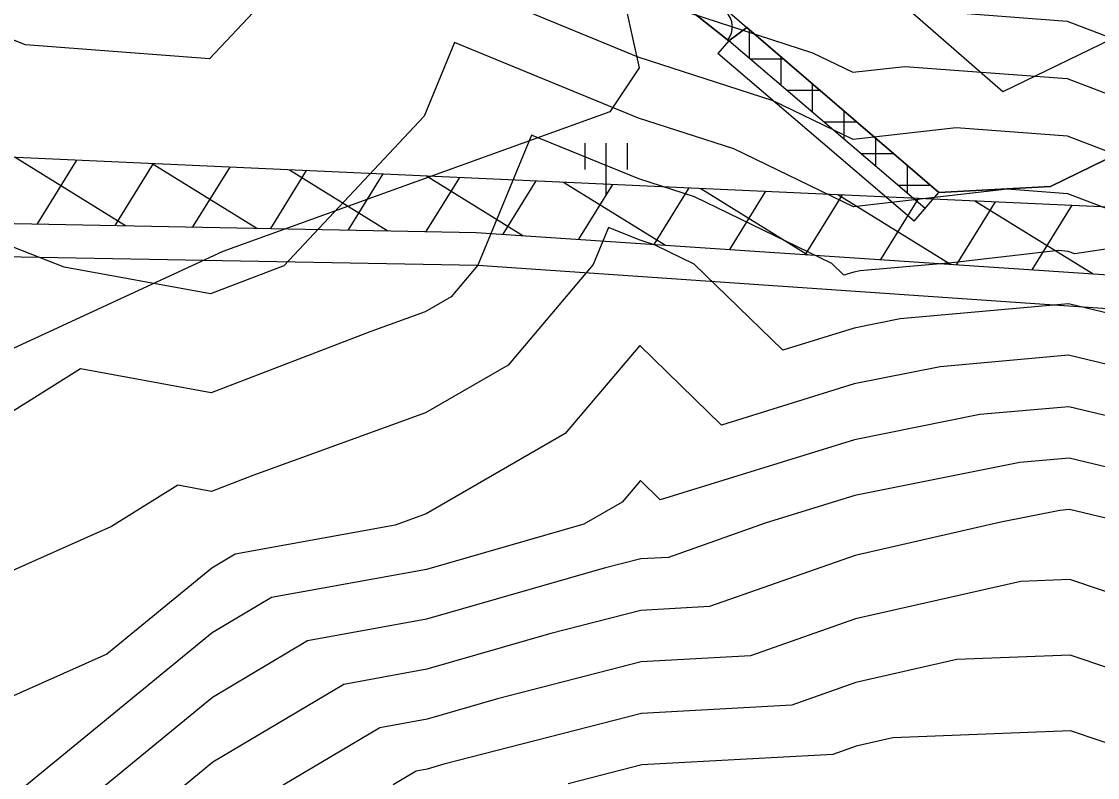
# Model space of a CAD drawing. Extents: x 42655 to 43811, y -141820 to -141156.
# Drawn here: x 43576.76 to 43602.29, y -141374.17 to -141356.23 of the extents above; entities that cross this region are included whole.
import ezdxf

# ---------------------------------------------------------------- set-up
doc = ezdxf.new("R2010")
doc.units = 0
for name, color, linetype in [('D-STR', 7, 'Continuous'), ('ZE_HICN', 7, 'Continuous'), ('ZE_LWCN', 7, 'Continuous'), ('地形', 7, 'Continuous'), ('現況水路ﾊｯﾁ', 7, 'Continuous')]:
    doc.layers.add(name, color=color, linetype=linetype)

msp = doc.modelspace()

# ---------------------------------------------------------------- linework, layer by layer
at = {"layer": 'D-STR'}
for p, q in [((43576.613, -141359.451), (43579.232, -141361.074)), ((43578.07, -141359.518), (43577.132, -141361.033)), ((43579.887, -141359.6), (43578.977, -141361.069)), ((43579.866, -141359.599), (43582.344, -141361.134)), ((43581.703, -141359.683), (43580.822, -141361.105)), ((43583.519, -141359.765), (43582.667, -141361.141)), ((43583.119, -141359.747), (43585.457, -141361.195)), ((43585.335, -141359.848), (43584.512, -141361.176)), ((43587.152, -141359.93), (43586.358, -141361.212)), ((43586.373, -141359.895), (43588.658, -141361.31)), ((43588.968, -141360.013), (43588.184, -141361.278)), ((43589.626, -141360.042), (43592.04, -141361.537)), ((43590.784, -141360.095), (43589.977, -141361.399)), ((43592.6, -141360.177), (43591.769, -141361.519)), ((43592.88, -141360.19), (43595.422, -141361.765)), ((43594.417, -141360.26), (43593.562, -141361.64)), ((43596.233, -141360.342), (43595.355, -141361.76)), ((43596.133, -141360.338), (43598.805, -141361.993)), ((43598.049, -141360.425), (43597.147, -141361.881)), ((43599.865, -141360.507), (43598.94, -141362.002)), ((43599.386, -141360.486), (43602.187, -141362.22)), ((43601.682, -141360.59), (43600.733, -141362.122))]:
    msp.add_line(p, q, dxfattribs=at)
for points in [[(43562.858, -141358.827), (43587.61, -141359.951), (43607.59, -141360.858), (43627.56, -141361.978), (43647.528, -141363.127)], [(43564.823, -141360.794), (43587.552, -141361.236), (43607.512, -141362.578), (43627.482, -141363.686), (43647.428, -141365.33)], [(43565.486, -141361.609), (43587.592, -141362.011), (43607.475, -141363.378), (43627.446, -141364.485), (43647.39, -141366.13)]]:
    msp.add_lwpolyline(points, dxfattribs=at)
at = {"layer": 'ZE_HICN'}
for points in [[(43621.8, -141362.031), (43616.864, -141362.331), (43615.341, -141361.879), (43611.77, -141361), (43611.134, -141361.129), (43606.677, -141360.09), (43602.61, -141360.707), (43601.59, -141360.318), (43600.151, -141360.209), (43596.503, -141360.627), (43593.662, -141359.253), (43591.405, -141358.521), (43587.036, -141356.731), (43586.317, -141358.476), (43582.983, -141362.032), (43581.249, -141362.697), (43577.771, -141362.057), (43576.155, -141361.424)], [(43621.997, -141371.824), (43619.864, -141371.6), (43616.903, -141370.444), (43615.324, -141369.95), (43611.809, -141369.174), (43607.945, -141368.077), (43606.96, -141367.783), (43606.713, -141367.66), (43606.436, -141367.747), (43601.62, -141366.593), (43600.452, -141366.697), (43596.536, -141367.481), (43594.408, -141368.141), (43592.114, -141368.95), (43591.455, -141368.986), (43590.589, -141369.209), (43586.374, -141370.419), (43583.55, -141370.933), (43581.294, -141372.276), (43578.732, -141374.378)]]:
    msp.add_lwpolyline(points, dxfattribs=at)
at = {"layer": 'ZE_LWCN'}
for points in [[(43576.081, -141345.923), (43579.876, -141345.121), (43581.165, -141344.987), (43581.95, -141344.503), (43583.426, -141343.542), (43586.242, -141342.603), (43590.593, -141342.616), (43591.332, -141342.998), (43592.017, -141342.67), (43592.027, -141343.502), (43594.08, -141346.799), (43595.179, -141349.649), (43596.392, -141355.7), (43596.393, -141355.806), (43596.462, -141355.829), (43596.481, -141355.838), (43596.505, -141355.835), (43601.571, -141356.219), (43605.16, -141357.587)], [(43576.411, -141349.358), (43581.183, -141348.863), (43584.091, -141347.072), (43586.256, -141345.662), (43589.541, -141345.698), (43591.357, -141348.435), (43591.832, -141349.665), (43591.981, -141350.408), (43592.007, -141355.827), (43595.529, -141356.97), (43596.488, -141357.434), (43597.72, -141357.293), (43601.577, -141357.585), (43604.31, -141358.627), (43606.669, -141358.27), (43609.253, -141358.872), (43611.757, -141358.367), (43614.503, -141359.042), (43616.841, -141357.425), (43621.668, -141355.994)], [(43603.46, -141359.667), (43601.584, -141358.952), (43598.936, -141358.751), (43596.496, -141359.031), (43594.595, -141358.111), (43591.398, -141357.074), (43588.395, -141355.844), (43588.383, -141353.312), (43586.391, -141349.691), (43586.339, -141349.613), (43586.275, -141349.612), (43586.232, -141349.64), (43586.148, -141349.692), (43584.08, -141353.185), (43582.391, -141355.873), (43581.222, -141357.111), (43576.859, -141356.779), (43576.131, -141356.494)], [(43606.682, -141361.001), (43601.759, -141361.747), (43601.597, -141361.685), (43601.367, -141361.667), (43598.836, -141361.957), (43596.661, -141362.15), (43596.511, -141362.18), (43596.277, -141362.253), (43595.988, -141361.971), (43592.728, -141360.394), (43591.412, -141359.967), (43588.863, -141358.923), (43587.592, -141362.011), (43586.956, -141362.764), (43586.339, -141363.12), (43585.048, -141363.589), (43581.26, -141365.04), (43578.163, -141364.47), (43576.175, -141365.712)], [(43602.626, -141363.178), (43601.603, -141362.933), (43597.609, -141363.287), (43596.517, -141363.506), (43594.824, -141364.031), (43592.726, -141361.986), (43591.795, -141361.536), (43591.419, -141361.414), (43590.691, -141361.116), (43590.328, -141361.998), (43588.31, -141364.387), (43586.35, -141365.517), (43582.253, -141367.007), (43581.271, -141367.383), (43580.468, -141367.235), (43578.901, -141368.215), (43576.193, -141369.418)], [(43621.976, -141367.371), (43617.709, -141367.034), (43616.887, -141367.084), (43615.84, -141366.773), (43611.793, -141365.834), (43609.189, -141365.057), (43606.695, -141363.821), (43603.896, -141364.701), (43601.608, -141364.153), (43598.557, -141364.424), (43596.523, -141364.831), (43593.37, -141365.808), (43591.431, -141363.918), (43589.664, -141366.011), (43586.362, -141367.915), (43585.627, -141368.183), (43581.833, -141368.873), (43581.28, -141369.202), (43578.784, -141371.25), (43576.207, -141372.395)], [(43621.986, -141369.498), (43617.741, -141369.053), (43616.895, -141368.723), (43616.444, -141368.582), (43614.025, -141368.048), (43611.801, -141367.532), (43608.075, -141366.42), (43606.704, -141365.74), (43605.166, -141366.224), (43601.614, -141365.373), (43599.504, -141365.56), (43596.53, -141366.156), (43591.916, -141367.586), (43591.446, -141367.128), (43591.018, -141367.635), (43590.105, -141368.161), (43586.368, -141369.234), (43582.692, -141369.903), (43581.287, -141370.739), (43576.84, -141374.387)], [(43621.987, -141374.147), (43616.911, -141372.166), (43614.205, -141371.319), (43611.816, -141370.792), (43608.092, -141369.734), (43606.722, -141369.464), (43602.824, -141368.101), (43601.626, -141367.814), (43601.4, -141367.834), (43599.999, -141368.114), (43596.543, -141368.901), (43593.089, -141370.119), (43591.461, -141370.209), (43589.321, -141370.76), (43586.379, -141371.604), (43584.409, -141371.963), (43581.302, -141373.813), (43580.623, -141374.369)], [(43617.703, -141374.193), (43616.919, -141373.887), (43613.086, -141372.688), (43611.824, -141372.409), (43609.856, -141371.85), (43606.73, -141371.235), (43603.208, -141370.003), (43601.634, -141369.472), (43600.473, -141369.519), (43596.55, -141370.412), (43594.063, -141371.288), (43591.467, -141371.432), (43588.053, -141372.31), (43586.385, -141372.789), (43585.267, -141372.992), (43582.974, -141374.358)], [(43612.482, -141374.218), (43611.967, -141374.057), (43611.832, -141374.027), (43611.621, -141373.967), (43606.739, -141373.005), (43605.288, -141372.498), (43601.642, -141371.269), (43598.953, -141371.377), (43596.557, -141371.922), (43595.038, -141372.458), (43591.472, -141372.655), (43586.785, -141373.861), (43586.39, -141373.974), (43586.126, -141374.022), (43585.583, -141374.346)], [(43605.171, -141374.253), (43601.651, -141373.065), (43597.434, -141373.234), (43596.564, -141373.432), (43596.013, -141373.627), (43591.478, -141373.877), (43589.736, -141374.326)]]:
    msp.add_lwpolyline(points, dxfattribs=at)
at = {"layer": '地形'}
for p, q in [((43598.526, -141360.287), (43593.973, -141356.369)), ((43593.973, -141356.369), (43593.973, -141356.369)), ((43594.026, -141356.415), (43594.026, -141357.101)), ((43593.544, -141356.688), (43593.284, -141356.992)), ((43598.201, -141360.667), (43593.544, -141356.688)), ((43597.942, -141360.972), (43593.284, -141356.992)), ((43594.845, -141357.119), (43594.047, -141357.119)), ((43594.776, -141357.06), (43594.776, -141357.742)), ((43595.526, -141357.706), (43595.526, -141358.382)), ((43595.716, -141357.869), (43594.925, -141357.869)), ((43596.276, -141358.351), (43596.276, -141359.023)), ((43596.588, -141358.619), (43595.803, -141358.619)), ((43597.026, -141358.996), (43597.026, -141359.664)), ((43590.13, -141359.113), (43590.13, -141359.738)), ((43590.63, -141359.113), (43590.63, -141360.363)), ((43591.13, -141359.113), (43591.13, -141359.738)), ((43597.459, -141359.369), (43596.681, -141359.369)), ((43597.776, -141359.642), (43597.776, -141360.304)), ((43598.331, -141360.119), (43597.559, -141360.119)), ((43597.942, -141360.972), (43598.526, -141360.287)), ((43598.526, -141360.287), (43598.526, -141360.287))]:
    msp.add_line(p, q, dxfattribs=at)
for points in [[(43647.722, -141358.843), (43628.878, -141354.259), (43624.278, -141352.34), (43610.656, -141352.746), (43600.049, -141357.9), (43584.108, -141344.001), (43579.575, -141340.103), (43575.981, -141339.003), (43571.17, -141339.119), (43567.866, -141341.494), (43559.565, -141353.262), (43554.745, -141358.368), (43544.775, -141360.801), (43537.008, -141359.816), (43506.675, -141352.748), (43493.73, -141352.632), (43456.856, -141354.434), (43449.599, -141354.085), (43443.512, -141351.884), (43435.686, -141346.669), (43422.979, -141336.46), (43420.429, -141335.881), (43409.299, -141338.603)], [(43566.426, -141373.01), (43563.752, -141362.675), (43562.241, -141356.985), (43572.353, -141344.896), (43574.794, -141342.515), (43577.351, -141341.296), (43580.663, -141341.47), (43584.731, -141343.096), (43586.475, -141345.302), (43589.555, -141348.902), (43591.417, -141357.328), (43590.72, -141358.373), (43581.538, -141361.691), (43575.495, -141364.478), (43569.393, -141368.775), (43566.426, -141373.01)], [(43593.544, -141356.688), (43586.914, -141351.434), (43582.232, -141346.205), (43583.186, -141345.481), (43587.527, -141350.792), (43593.973, -141356.369), (43593.544, -141356.688)], [(43649.216, -141360.472), (43638.058, -141358.492), (43622.224, -141354.688), (43613.402, -141354.754), (43607.418, -141357.099), (43601.177, -141360.146), (43598.526, -141360.287)], [(43593.521, -141356.67), (43593.572, -141356.592), (43593.607, -141356.507), (43593.626, -141356.417), (43593.628, -141356.325), (43593.613, -141356.234), (43593.582, -141356.147), (43593.535, -141356.067), (43593.475, -141355.998), (43593.403, -141355.94), (43593.321, -141355.897), (43593.233, -141355.87), (43593.141, -141355.859), (43593.049, -141355.866), (43592.96, -141355.889), (43592.876, -141355.928), (43592.801, -141355.982), (43592.738, -141356.049)]]:
    msp.add_lwpolyline(points, dxfattribs=at)
at = {"layer": '現況水路ﾊｯﾁ'}
msp.add_lwpolyline([(43576.639, -141340.867), (43577.129, -141341.012), (43577.612, -141341.183), (43578.085, -141341.378), (43578.547, -141341.598), (43578.997, -141341.842), (43579.434, -141342.109), (43583.188, -141345.484), (43582.235, -141346.208), (43586.916, -141351.437), (43593.547, -141356.69), (43593.976, -141356.372), (43598.529, -141360.29), (43601.18, -141360.149), (43607.42, -141357.102), (43613.405, -141354.757), (43622.227, -141354.691)], dxfattribs=at)

doc.saveas('drawing.dxf')
